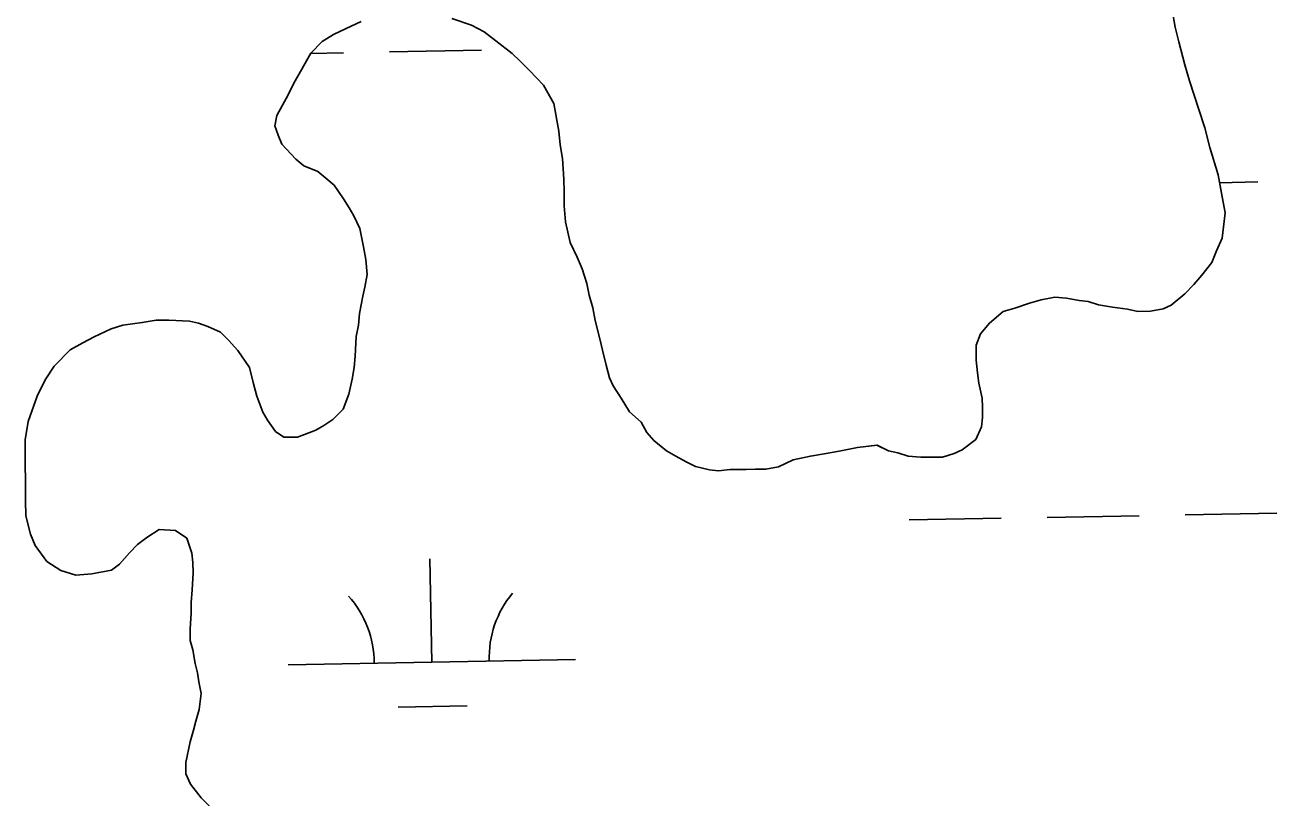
# Model space of a CAD drawing. Extents: x 3925854 to 3964121, y 224593 to 250589.
# Drawn here: x 3951605.9 to 3952041.6, y 233902.1 to 234171.1 of the extents above; entities that cross this region are included whole.
import ezdxf

# ---------------------------------------------------------------- set-up
doc = ezdxf.new("R2010")
doc.units = 0
doc.layers.add('V-TOPO-SHOR', color=7, linetype='Continuous')
doc.layers.add('V-WETL-SWMP', color=7, linetype='Continuous')

msp = doc.modelspace()

# ---------------------------------------------------------------- linework, layer by layer
at = {"layer": 'V-TOPO-SHOR'}
for points in [[(3951754.416, 234173.439), (3951761.242, 234171.106), (3951765.667, 234168.751), (3951769.7, 234165.591), (3951775.346, 234161.247), (3951778.177, 234158.474), (3951781.408, 234155.306), (3951786.264, 234150.153), (3951789.93, 234143.788), (3951791.628, 234134.201), (3951792.076, 234129.405), (3951792.926, 234124.612), (3951793.399, 234117.414), (3951793.444, 234113.012), (3951793.494, 234108.212), (3951793.95, 234102.615), (3951794.786, 234099.021), (3951795.624, 234095.428), (3951798.077, 234090.251), (3951799.718, 234086.268), (3951801.37, 234081.082), (3951802.212, 234077.088), (3951803.457, 234072.7), (3951804.303, 234068.307), (3951805.968, 234061.921), (3951806.808, 234057.927), (3951808.061, 234052.74), (3951809.306, 234048.351), (3951810.535, 234045.562), (3951813.382, 234041.189), (3951816.231, 234036.415), (3951820.267, 234032.856), (3951822.305, 234029.276), (3951824.734, 234026.499), (3951829.172, 234022.943), (3951832.393, 234020.975), (3951836.014, 234019.011)], [(3951836.014, 234019.011), (3951839.232, 234017.443), (3951844.044, 234016.292), (3951847.25, 234015.925), (3951851.247, 234016.365), (3951856.849, 234016.423), (3951860.05, 234016.453), (3951863.65, 234016.49), (3951868.045, 234017.336), (3951873.22, 234019.79), (3951879.211, 234021.051), (3951884.003, 234021.901), (3951889.197, 234022.753), (3951895.586, 234024.019), (3951902.38, 234024.887), (3951906.402, 234022.927), (3951909.609, 234022.159), (3951913.224, 234020.996), (3951917.627, 234020.641), (3951920.828, 234020.672), (3951925.229, 234020.717), (3951929.219, 234021.958), (3951932.008, 234023.187), (3951936.772, 234026.839), (3951938.728, 234031.258), (3951939.096, 234034.463), (3951939.059, 234038.066), (3951939.027, 234041.267), (3951937.773, 234046.454), (3951937.337, 234050.053), (3951936.893, 234054.45), (3951936.839, 234059.65), (3951938.398, 234063.668), (3951941.562, 234067.301), (3951946.324, 234071.352), (3951950.311, 234072.591), (3951955.497, 234074.246), (3951959.486, 234075.487), (3951964.278, 234076.335), (3951968.284, 234075.976), (3951972.694, 234075.221), (3951975.899, 234074.852), (3951979.511, 234073.689), (3951984.32, 234072.937), (3951989.53, 234072.192), (3951993.141, 234071.428), (3951997.54, 234071.473), (3952001.935, 234072.317), (3952004.722, 234073.545), (3952009.484, 234077.594), (3952012.65, 234080.828), (3952015.419, 234084.058), (3952018.976, 234088.496), (3952020.535, 234092.514), (3952022.491, 234096.936), (3952023.603, 234105.748), (3952022.333, 234112.539), (3952021.067, 234118.927), (3952018.169, 234128.501), (3952016.498, 234135.289), (3952014.434, 234141.668), (3952011.131, 234151.64), (3952009.474, 234157.225), (3952007.393, 234165.206), (3952006.14, 234170.395), (3952005.286, 234175.589)], [(3951621.539, 234058.044), (3951625.916, 234060.491), (3951629.897, 234062.531), (3951635.869, 234065.394), (3951639.859, 234066.635), (3951646.652, 234067.504), (3951651.444, 234068.354), (3951655.848, 234068.399), (3951663.052, 234068.071), (3951666.262, 234067.303), (3951669.475, 234066.136), (3951673.897, 234064.18), (3951676.725, 234061.407), (3951679.963, 234057.839), (3951684.026, 234051.878), (3951685.277, 234046.69), (3951686.527, 234041.9), (3951688.585, 234036.319), (3951690.213, 234033.534), (3951693.056, 234029.563), (3951695.876, 234027.59), (3951700.676, 234027.64), (3951707.056, 234030.103), (3951709.839, 234031.733), (3951713.02, 234033.765), (3951716.583, 234037.404), (3951718.533, 234042.625), (3951719.68, 234047.839), (3951720.439, 234051.849), (3951720.798, 234055.853), (3951721.13, 234062.658), (3951721.887, 234066.668), (3951722.248, 234070.674), (3951723.387, 234076.687), (3951724.155, 234079.896), (3951724.91, 234084.306), (3951724.458, 234089.503), (3951723.612, 234093.896), (3951722.346, 234100.284), (3951720.302, 234104.667), (3951718.672, 234107.45), (3951716.64, 234110.631), (3951713.39, 234115.4), (3951710.564, 234117.772), (3951707.74, 234120.144), (3951702.919, 234122.095), (3951700.093, 234124.469), (3951695.239, 234129.622), (3951694.006, 234132.808), (3951692.773, 234135.997), (3951693.537, 234139.608), (3951697.465, 234146.849), (3951699.425, 234150.872), (3951701.784, 234154.896), (3951705.319, 234161.335), (3951709.282, 234165.378), (3951713.257, 234167.819), (3951717.638, 234169.863), (3951722.815, 234172.316)], [(3951670.78, 233898.486), (3951667.14, 233902.052), (3951663.493, 233906.816), (3951661.854, 233910.402), (3951661.813, 233914.401), (3951663.341, 233921.621), (3951664.5, 233925.633), (3951665.268, 233928.842), (3951666.428, 233932.856), (3951667.171, 233938.465), (3951666.329, 233942.457), (3951665.897, 233945.656), (3951665.066, 233948.849), (3951664.216, 233953.641), (3951663.382, 233956.834), (3951663.343, 233960.836), (3951663.685, 233966.439), (3951663.648, 233970.042), (3951664.005, 233974.447), (3951664.345, 233980.452), (3951664.308, 233984.054), (3951663.874, 233987.251), (3951662.221, 233992.434), (3951658.19, 233995.195), (3951652.585, 233995.537), (3951648.213, 233992.692), (3951645.036, 233990.259), (3951642.265, 233987.429), (3951638.704, 233983.392), (3951635.925, 233981.363), (3951629.133, 233980.093), (3951623.536, 233979.636), (3951618.32, 233981.185), (3951613.485, 233984.337), (3951609.428, 233989.897), (3951607.785, 233993.882), (3951606.12, 234000.268), (3951606.069, 234005.47), (3951606.016, 234010.67), (3951605.921, 234019.873), (3951605.852, 234026.675), (3951606.988, 234033.087), (3951610.099, 234041.922), (3951612.844, 234047.552), (3951615.996, 234052.388), (3951621.539, 234058.044)]]:
    msp.add_lwpolyline(points, dxfattribs=at)
at = {"layer": 'V-WETL-SWMP'}
for p, q in [((3952006.139, 234170.395), (3952005.286, 234175.589)), ((3951713.257, 234167.818), (3951717.638, 234169.863)), ((3951717.638, 234169.863), (3951722.815, 234172.317)), ((3951761.241, 234171.107), (3951765.667, 234168.751)), ((3951765.667, 234168.751), (3951769.701, 234165.591)), ((3952007.392, 234165.206), (3952006.139, 234170.395)), ((3951705.32, 234161.335), (3951709.281, 234165.377)), ((3951709.281, 234165.377), (3951713.257, 234167.818)), ((3951769.701, 234165.591), (3951775.347, 234161.246)), ((3952009.474, 234157.225), (3952007.392, 234165.206)), ((3951701.784, 234154.897), (3951705.32, 234161.335)), ((3951705.261, 234161.228), (3951716.711, 234161.436)), ((3951732.709, 234161.727), (3951764.704, 234162.309)), ((3951775.347, 234161.246), (3951778.176, 234158.474)), ((3951778.176, 234158.474), (3951781.409, 234155.306)), ((3952011.131, 234151.639), (3952009.474, 234157.225)), ((3951699.424, 234150.871), (3951701.784, 234154.897)), ((3951781.409, 234155.306), (3951786.264, 234150.153)), ((3952014.434, 234141.669), (3952011.131, 234151.639)), ((3951693.537, 234139.607), (3951697.465, 234146.85)), ((3951697.465, 234146.85), (3951699.424, 234150.871)), ((3951786.264, 234150.153), (3951789.93, 234143.788)), ((3951789.93, 234143.788), (3951791.628, 234134.202)), ((3951692.773, 234135.998), (3951693.537, 234139.607)), ((3952016.499, 234135.288), (3952014.434, 234141.669)), ((3951694.006, 234132.809), (3951692.773, 234135.998)), ((3951791.628, 234134.202), (3951792.077, 234129.405)), ((3952018.169, 234128.502), (3952016.499, 234135.288)), ((3951695.239, 234129.621), (3951694.006, 234132.809)), ((3951700.093, 234124.468), (3951695.239, 234129.621)), ((3951792.077, 234129.405), (3951792.926, 234124.612)), ((3952021.067, 234118.928), (3952018.169, 234128.502)), ((3951702.918, 234122.096), (3951700.093, 234124.468)), ((3951707.74, 234120.144), (3951702.918, 234122.096)), ((3951792.926, 234124.612), (3951793.399, 234117.414)), ((3951710.565, 234117.772), (3951707.74, 234120.144)), ((3951713.39, 234115.4), (3951710.565, 234117.772)), ((3951793.399, 234117.414), (3951793.444, 234113.013)), ((3952022.333, 234112.539), (3952021.067, 234118.928)), ((3952021.602, 234116.23), (3952034.898, 234116.472)), ((3951716.64, 234110.631), (3951713.39, 234115.4)), ((3951793.444, 234113.013), (3951793.493, 234108.211)), ((3952023.602, 234105.749), (3952022.333, 234112.539)), ((3951718.673, 234107.451), (3951716.64, 234110.631)), ((3951793.493, 234108.211), (3951793.95, 234102.614)), ((3951720.302, 234104.666), (3951718.673, 234107.451)), ((3951722.347, 234100.285), (3951720.302, 234104.666)), ((3952022.491, 234096.935), (3952023.602, 234105.749)), ((3951723.612, 234093.896), (3951722.347, 234100.285)), ((3951793.95, 234102.614), (3951794.786, 234099.021)), ((3951794.786, 234099.021), (3951795.623, 234095.428)), ((3951795.623, 234095.428), (3951798.077, 234090.251)), ((3952020.535, 234092.513), (3952022.491, 234096.935)), ((3951724.457, 234089.503), (3951723.612, 234093.896)), ((3951798.077, 234090.251), (3951799.718, 234086.267)), ((3952018.976, 234088.496), (3952020.535, 234092.513)), ((3951724.91, 234084.306), (3951724.457, 234089.503)), ((3951799.718, 234086.267), (3951801.371, 234081.082)), ((3952015.42, 234084.058), (3952018.976, 234088.496)), ((3951724.155, 234079.896), (3951724.91, 234084.306)), ((3952012.651, 234080.829), (3952015.42, 234084.058)), ((3951723.387, 234076.687), (3951724.155, 234079.896)), ((3951801.371, 234081.082), (3951802.212, 234077.089)), ((3951802.212, 234077.089), (3951803.457, 234072.7)), ((3952004.722, 234073.546), (3952009.483, 234077.595)), ((3952009.483, 234077.595), (3952012.651, 234080.829)), ((3951722.248, 234070.674), (3951723.387, 234076.687)), ((3951803.457, 234072.7), (3951804.302, 234068.307)), ((3951950.312, 234072.592), (3951955.497, 234074.245)), ((3951955.497, 234074.245), (3951959.486, 234075.486)), ((3951959.486, 234075.486), (3951964.279, 234076.335)), ((3951964.279, 234076.335), (3951968.284, 234075.976)), ((3951968.284, 234075.976), (3951972.694, 234075.221)), ((3951972.694, 234075.221), (3951975.899, 234074.853)), ((3951975.899, 234074.853), (3951979.512, 234073.689)), ((3951979.512, 234073.689), (3951984.321, 234072.938)), ((3951984.321, 234072.938), (3951989.531, 234072.191)), ((3952001.934, 234072.317), (3952004.722, 234073.546)), ((3951646.652, 234067.504), (3951651.445, 234068.353)), ((3951651.445, 234068.353), (3951655.847, 234068.398)), ((3951655.847, 234068.398), (3951663.053, 234068.071)), ((3951721.888, 234066.668), (3951722.248, 234070.674)), ((3951941.563, 234067.301), (3951946.323, 234071.351)), ((3951946.323, 234071.351), (3951950.312, 234072.592)), ((3951989.531, 234072.191), (3951993.14, 234071.427)), ((3951993.14, 234071.427), (3951997.541, 234071.472)), ((3951997.541, 234071.472), (3952001.934, 234072.317)), ((3951629.897, 234062.532), (3951635.87, 234065.394)), ((3951635.87, 234065.394), (3951639.859, 234066.635)), ((3951639.859, 234066.635), (3951646.652, 234067.504)), ((3951663.053, 234068.071), (3951666.262, 234067.303)), ((3951666.262, 234067.303), (3951669.475, 234066.136)), ((3951669.475, 234066.136), (3951673.896, 234064.18)), ((3951673.896, 234064.18), (3951676.725, 234061.407)), ((3951721.129, 234062.659), (3951721.888, 234066.668)), ((3951804.302, 234068.307), (3951805.968, 234061.921)), ((3951938.398, 234063.668), (3951941.563, 234067.301)), ((3951621.539, 234058.045), (3951625.916, 234060.491)), ((3951625.916, 234060.491), (3951629.897, 234062.532)), ((3951676.725, 234061.407), (3951679.963, 234057.839)), ((3951720.798, 234055.853), (3951721.129, 234062.659)), ((3951805.968, 234061.921), (3951806.808, 234057.928)), ((3951936.839, 234059.65), (3951938.398, 234063.668)), ((3951936.892, 234054.449), (3951936.839, 234059.65)), ((3951615.995, 234052.387), (3951621.539, 234058.045)), ((3951679.963, 234057.839), (3951684.025, 234051.878)), ((3951720.439, 234051.848), (3951720.798, 234055.853)), ((3951806.808, 234057.928), (3951808.062, 234052.739)), ((3951612.843, 234047.553), (3951615.995, 234052.387)), ((3951684.025, 234051.878), (3951685.278, 234046.689)), ((3951719.679, 234047.839), (3951720.439, 234051.848)), ((3951808.062, 234052.739), (3951809.307, 234048.35)), ((3951937.336, 234050.052), (3951936.892, 234054.449)), ((3951610.099, 234041.923), (3951612.843, 234047.553)), ((3951685.278, 234046.689), (3951686.527, 234041.9)), ((3951718.532, 234042.625), (3951719.679, 234047.839)), ((3951809.307, 234048.35), (3951810.536, 234045.562)), ((3951937.773, 234046.455), (3951937.336, 234050.052)), ((3951716.584, 234037.404), (3951718.532, 234042.625)), ((3951810.536, 234045.562), (3951813.381, 234041.189)), ((3951939.026, 234041.266), (3951937.773, 234046.455)), ((3951606.988, 234033.088), (3951610.099, 234041.923)), ((3951686.527, 234041.9), (3951688.585, 234036.319)), ((3951813.381, 234041.189), (3951816.231, 234036.416)), ((3951939.059, 234038.065), (3951939.026, 234041.266)), ((3951939.096, 234034.464), (3951939.059, 234038.065)), ((3951688.585, 234036.319), (3951690.214, 234033.534)), ((3951690.214, 234033.534), (3951693.055, 234029.562)), ((3951709.839, 234031.733), (3951713.02, 234033.766)), ((3951713.02, 234033.766), (3951716.584, 234037.404)), ((3951816.231, 234036.416), (3951820.268, 234032.856)), ((3951938.728, 234031.259), (3951939.096, 234034.464)), ((3951605.852, 234026.674), (3951606.988, 234033.088)), ((3951693.055, 234029.562), (3951695.876, 234027.59)), ((3951700.677, 234027.639), (3951707.055, 234030.104)), ((3951707.055, 234030.104), (3951709.839, 234031.733)), ((3951820.268, 234032.856), (3951822.305, 234029.275)), ((3951822.305, 234029.275), (3951824.734, 234026.499)), ((3951936.772, 234026.838), (3951938.728, 234031.259)), ((3951605.921, 234019.873), (3951605.852, 234026.674)), ((3951695.876, 234027.59), (3951700.677, 234027.639)), ((3951824.734, 234026.499), (3951829.172, 234022.943)), ((3951895.586, 234024.018), (3951902.379, 234024.887)), ((3951902.379, 234024.887), (3951906.401, 234022.928)), ((3951932.008, 234023.188), (3951936.772, 234026.838)), ((3951829.172, 234022.943), (3951832.393, 234020.975)), ((3951832.393, 234020.975), (3951836.015, 234019.011)), ((3951873.22, 234019.789), (3951879.21, 234021.051)), ((3951879.21, 234021.051), (3951884.003, 234021.9)), ((3951884.003, 234021.9), (3951889.196, 234022.753)), ((3951889.196, 234022.753), (3951895.586, 234024.018)), ((3951906.401, 234022.928), (3951909.61, 234022.16)), ((3951909.61, 234022.16), (3951913.223, 234020.996)), ((3951913.223, 234020.996), (3951917.628, 234020.641)), ((3951917.628, 234020.641), (3951920.829, 234020.673)), ((3951920.829, 234020.673), (3951925.23, 234020.718)), ((3951925.23, 234020.718), (3951929.219, 234021.959)), ((3951929.219, 234021.959), (3951932.008, 234023.188)), ((3951606.015, 234010.67), (3951605.921, 234019.873)), ((3951836.015, 234019.011), (3951839.232, 234017.443)), ((3951839.232, 234017.443), (3951844.045, 234016.291)), ((3951844.045, 234016.291), (3951847.25, 234015.924)), ((3951847.25, 234015.924), (3951851.247, 234016.365)), ((3951851.247, 234016.365), (3951856.849, 234016.422)), ((3951856.849, 234016.422), (3951860.05, 234016.454)), ((3951860.05, 234016.454), (3951863.65, 234016.491)), ((3951863.65, 234016.491), (3951868.044, 234017.336)), ((3951868.044, 234017.336), (3951873.22, 234019.789)), ((3951606.068, 234005.469), (3951606.015, 234010.67)), ((3951606.121, 234000.267), (3951606.068, 234005.469)), ((3951607.786, 233993.882), (3951606.121, 234000.267)), ((3951913.608, 233998.815), (3951945.603, 233999.397)), ((3951961.601, 233999.688), (3951993.595, 234000.27)), ((3952009.593, 234000.56), (3952041.587, 234001.142)), ((3951652.586, 233995.538), (3951648.213, 233992.692)), ((3951658.191, 233995.195), (3951652.586, 233995.538)), ((3951662.221, 233992.435), (3951658.191, 233995.195)), ((3951609.427, 233989.897), (3951607.786, 233993.882)), ((3951613.485, 233984.336), (3951609.427, 233989.897)), ((3951645.037, 233990.259), (3951642.265, 233987.43)), ((3951648.213, 233992.692), (3951645.037, 233990.259)), ((3951663.874, 233987.25), (3951662.221, 233992.435)), ((3951642.265, 233987.43), (3951638.704, 233983.392)), ((3951664.307, 233984.053), (3951663.874, 233987.25)), ((3951618.319, 233981.184), (3951613.485, 233984.336)), ((3951623.537, 233979.637), (3951618.319, 233981.184)), ((3951635.924, 233981.363), (3951629.134, 233980.094)), ((3951638.704, 233983.392), (3951635.924, 233981.363)), ((3951664.344, 233980.452), (3951664.307, 233984.053)), ((3951747.416, 233949.356), (3951746.762, 233985.35)), ((3951629.134, 233980.094), (3951623.537, 233979.637)), ((3951664.004, 233974.446), (3951664.344, 233980.452)), ((3951663.649, 233970.041), (3951664.004, 233974.446)), ((3951663.686, 233966.44), (3951663.649, 233970.041)), ((3951663.343, 233960.835), (3951663.686, 233966.44)), ((3951663.383, 233956.833), (3951663.343, 233960.835)), ((3951664.216, 233953.641), (3951663.383, 233956.833)), ((3951665.065, 233948.848), (3951664.216, 233953.641)), ((3951665.898, 233945.655), (3951665.065, 233948.848)), ((3951697.424, 233948.447), (3951797.408, 233950.265)), ((3951666.33, 233942.458), (3951665.898, 233945.655)), ((3951667.171, 233938.465), (3951666.33, 233942.458)), ((3951666.428, 233932.856), (3951667.171, 233938.465)), ((3951735.699, 233933.709), (3951759.695, 233934.145)), ((3951665.268, 233928.842), (3951666.428, 233932.856)), ((3951663.341, 233921.62), (3951664.501, 233925.633)), ((3951664.501, 233925.633), (3951665.268, 233928.842)), ((3951661.814, 233914.402), (3951663.341, 233921.62)), ((3951661.855, 233910.401), (3951661.814, 233914.402)), ((3951663.492, 233906.816), (3951661.855, 233910.401)), ((3951667.141, 233902.052), (3951663.492, 233906.816))]:
    msp.add_line(p, q, dxfattribs=at)
for centre, start, end in [((3951802.641, 233950.835), 140.26988, 181.81353), ((3951692.174, 233948.826), 0.26988, 41.81354)]:
    msp.add_arc(centre, 35.246, start, end, dxfattribs=at)

doc.saveas('drawing.dxf')
